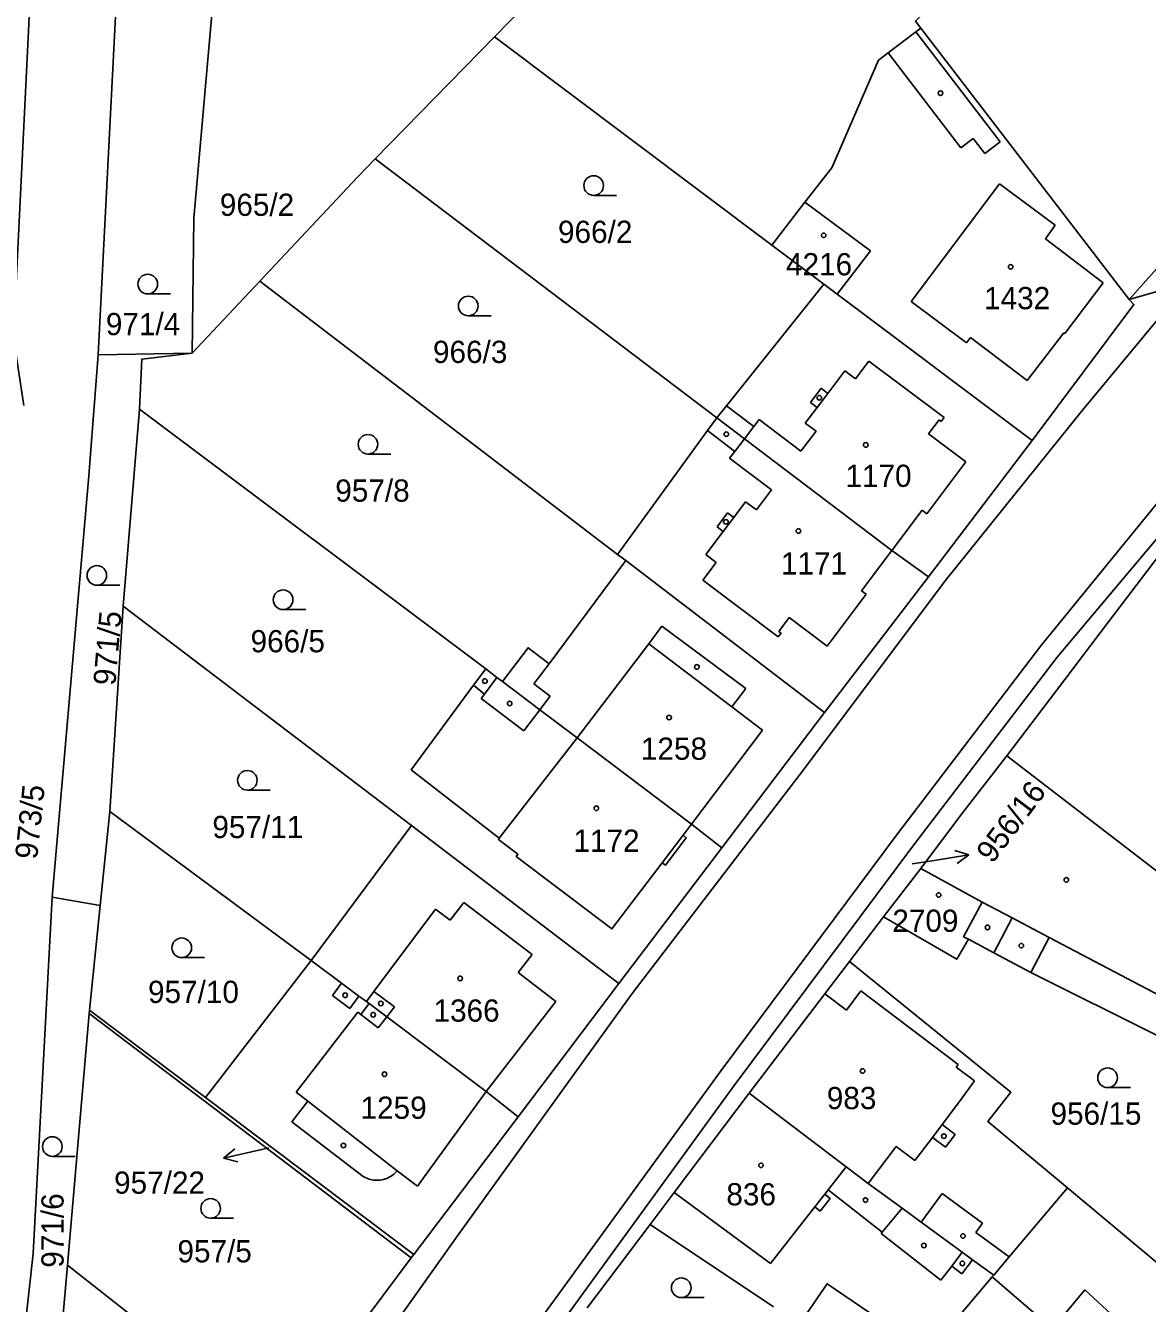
# Model space of a CAD drawing. Extents: x -679220 to -673243, y -1075091 to -1066557.
# Drawn here: x -676535.2 to -676449.4, y -1070682.6 to -1070584.9 of the extents above; entities that cross this region are included whole.
import ezdxf

# ---------------------------------------------------------------- set-up
doc = ezdxf.new("R2010")
doc.units = 0
for name, color, linetype in [('Hranice parcel', 7, 'Continuous'), ('Parcelní čísla', 7, 'Continuous'), ('Pop  PČ popisy', 7, 'Continuous'), ('Vnitřní kresba', 7, 'Continuous'), ('Značky budov', 7, 'Continuous'), ('Značky kultur', 7, 'Continuous')]:
    doc.layers.add(name, color=color, linetype=linetype)

msp = doc.modelspace()

# ---------------------------------------------------------------- linework, layer by layer
at = {"layer": 'Hranice parcel'}
for p, q in [((-676527.39, -1070565.84), (-676529.63, -1070610.07)), ((-676466.72, -1070585.07), (-676450.79, -1070605.83)), ((-676508.44, -1070595.06), (-676499.32, -1070585.74)), ((-676499.32, -1070585.74), (-676478.13, -1070601.66)), ((-676508.44, -1070595.06), (-676482.33, -1070614.87)), ((-676473.52, -1070595.76), (-676475.59, -1070598.37)), ((-676478.13, -1070601.66), (-676475.59, -1070598.37)), ((-676475.59, -1070598.37), (-676470.58, -1070602.1)), ((-676474.13, -1070604.66), (-676478.13, -1070601.66)), ((-676470.58, -1070602.1), (-676473.12, -1070605.42)), ((-676517.27, -1070604.43), (-676522.44, -1070609.94)), ((-676489.91, -1070625.33), (-676517.27, -1070604.43)), ((-676473.12, -1070605.42), (-676474.13, -1070604.66)), ((-676458.2, -1070616.62), (-676473.12, -1070605.42)), ((-676529.63, -1070610.07), (-676522.44, -1070609.94)), ((-676526.48, -1070614.21), (-676527.71, -1070629.28)), ((-676526.48, -1070614.21), (-676500, -1070634.08)), ((-676466.13, -1070627.04), (-676458.2, -1070616.62)), ((-676489.91, -1070625.33), (-676489.29, -1070625.8)), ((-676489.29, -1070625.8), (-676474.08, -1070637.42)), ((-676474.08, -1070637.42), (-676466.13, -1070627.04)), ((-676527.71, -1070629.28), (-676528.73, -1070644.99)), ((-676505.68, -1070646.06), (-676527.71, -1070629.28)), ((-676481.93, -1070647.76), (-676474.08, -1070637.42)), ((-676528.73, -1070644.99), (-676529.47, -1070652.17)), ((-676513.34, -1070656.39), (-676528.73, -1070644.99)), ((-676505.68, -1070646.06), (-676513.34, -1070656.39)), ((-676489.83, -1070658.13), (-676505.68, -1070646.06)), ((-676484.27, -1070645.96), (-676481.93, -1070647.76)), ((-676489.83, -1070658.13), (-676481.93, -1070647.76)), ((-676469.59, -1070653.04), (-676466.73, -1070649.34)), ((-676533.16, -1070651.54), (-676529.47, -1070652.17)), ((-676529.47, -1070652.17), (-676530.3, -1070660.18)), ((-676469.59, -1070653.04), (-676472.17, -1070656.45)), ((-676513.34, -1070656.39), (-676521.42, -1070666.87)), ((-676497.51, -1070668.35), (-676489.83, -1070658.13)), ((-676530.32, -1070660.43), (-676531.99, -1070679.69)), ((-676530.32, -1070660.43), (-676530.3, -1070660.18)), ((-676505.69, -1070679.12), (-676530.32, -1070660.43)), ((-676530.3, -1070660.18), (-676521.42, -1070666.87)), ((-676521.42, -1070666.87), (-676505.5, -1070678.87)), ((-676505.5, -1070678.87), (-676497.51, -1070668.35)), ((-676492.24, -1070682.94), (-676487.41, -1070676.56)), ((-676487.41, -1070676.56), (-676478, -1070682.88)), ((-676515.71, -1070692.48), (-676505.69, -1070679.12)), ((-676505.5, -1070678.87), (-676505.69, -1070679.12)), ((-676466.16, -1070686.36), (-676461.27, -1070680.58)), ((-676461.27, -1070680.58), (-676461.15, -1070680.44))]:
    msp.add_line(p, q, dxfattribs=at)
for points in [[(-676499.32, -1070585.74), (-676487.37, -1070573.5), (-676461.93, -1070548.29)], [(-676461.93, -1070548.29), (-676449.68, -1070566.86), (-676467.12, -1070584.54), (-676466.72, -1070585.07)], [(-676517.72, -1070562.82), (-676517.08, -1070565.59), (-676519.74, -1070575.24), (-676520.61, -1070580.23), (-676522.32, -1070599.6), (-676522.44, -1070609.94)], [(-676534.51, -1070576.48), (-676534.73, -1070580.56), (-676536.12, -1070608.74), (-676535.32, -1070613.94)], [(-676466.72, -1070585.07), (-676467.1, -1070585.35), (-676469.22, -1070586.97), (-676469.96, -1070587.53), (-676473.52, -1070595.76)], [(-676517.27, -1070604.43), (-676509.81, -1070596.47), (-676508.44, -1070595.06)], [(-676450.79, -1070605.83), (-676446.26, -1070604.53), (-676431.26, -1070600.21), (-676424.55, -1070598.28), (-676427.85, -1070601.75), (-676427.18, -1070602.77)], [(-676474.13, -1070604.66), (-676481.59, -1070613.95), (-676482.33, -1070614.87)], [(-676458.2, -1070616.62), (-676450.43, -1070606.2), (-676450.79, -1070605.83)], [(-676522.44, -1070609.94), (-676526.3, -1070610.4), (-676526.48, -1070614.21)], [(-676529.63, -1070610.07), (-676530.34, -1070619.32), (-676533.16, -1070651.54)], [(-676482.33, -1070614.87), (-676483.04, -1070615.85), (-676489.91, -1070625.33)], [(-676482.33, -1070614.87), (-676480.21, -1070616.48), (-676468.94, -1070625.03), (-676466.13, -1070627.04)], [(-676442.37, -1070617.34), (-676445.49, -1070620.34), (-676456.31, -1070633.17), (-676467.27, -1070647.54), (-676480.99, -1070665.94), (-676494.3, -1070684.25), (-676506.41, -1070701.54)], [(-676442.37, -1070617.34), (-676452.37, -1070630.47), (-676456.34, -1070635.73), (-676460.14, -1070640.72), (-676463.68, -1070645.29), (-676466.73, -1070649.34)], [(-676489.29, -1070625.8), (-676495.14, -1070633.68), (-676496.76, -1070632.46), (-676498.71, -1070635.05)], [(-676500, -1070634.08), (-676500.92, -1070635.33), (-676505.71, -1070641.79), (-676498.96, -1070647.02), (-676499.03, -1070647.12), (-676497.53, -1070648.25), (-676497.66, -1070648.42), (-676490.35, -1070653.97), (-676486.5, -1070648.9), (-676486.26, -1070649.09), (-676484.66, -1070646.99), (-676484.91, -1070646.8), (-676484.27, -1070645.96)], [(-676498.71, -1070635.05), (-676499.14, -1070634.73), (-676500, -1070634.08)], [(-676484.27, -1070645.96), (-676493, -1070639.34), (-676495.85, -1070637.2), (-676498.71, -1070635.05)], [(-676466.73, -1070649.34), (-676462.04, -1070651.92), (-676463.45, -1070654.57), (-676463.08, -1070654.74)], [(-676533.16, -1070651.54), (-676534.6, -1070678.8), (-676539.57, -1070723.69), (-676537, -1070723.83)], [(-676463.08, -1070654.74), (-676463.98, -1070656.29), (-676469.59, -1070653.04)], [(-676463.08, -1070654.74), (-676461.13, -1070655.79), (-676458.32, -1070657.31), (-676448.55, -1070662.17), (-676438.52, -1070668.87), (-676441.22, -1070673.02), (-676445.1, -1070678.64)], [(-676497.51, -1070668.35), (-676499.95, -1070666.39), (-676507.56, -1070660.68), (-676508.91, -1070659.68), (-676509.12, -1070659.52), (-676509.69, -1070659.1), (-676511.02, -1070658.12), (-676513.34, -1070656.39)], [(-676472.17, -1070656.45), (-676474.06, -1070658.94), (-676479.84, -1070666.53)], [(-676455.52, -1070673.78), (-676461.6, -1070668.69), (-676459.84, -1070666.46), (-676472.17, -1070656.45)], [(-676479.84, -1070666.53), (-676485.59, -1070674.13), (-676487.41, -1070676.56)], [(-676461.15, -1070680.44), (-676462.76, -1070679.27), (-676463.56, -1070678.68), (-676466.69, -1070676.4), (-676468.15, -1070675.33), (-676470.74, -1070673.43), (-676472.43, -1070672.16), (-676479.84, -1070666.53)], [(-676455.52, -1070673.78), (-676459.98, -1070679.05), (-676461.15, -1070680.44)], [(-676445.1, -1070678.64), (-676447.09, -1070680.8), (-676455.52, -1070673.78)], [(-676531.99, -1070679.69), (-676533.03, -1070691.53), (-676534.43, -1070707.54), (-676533.7, -1070708.05), (-676534.01, -1070709.38), (-676533.62, -1070710.92), (-676532.6, -1070711.91), (-676531.87, -1070712.33), (-676531.64, -1070713.11), (-676529.71, -1070712.54), (-676529.95, -1070711.76), (-676529.32, -1070711.07), (-676528.63, -1070711.55)], [(-676515.71, -1070692.48), (-676525.98, -1070684.41), (-676531.99, -1070679.69)], [(-676476.04, -1070684.22), (-676473.89, -1070681.1), (-676466.16, -1070686.36)], [(-676439.64, -1070698.47), (-676441.6, -1070696.83), (-676452.84, -1070687.66), (-676455.02, -1070685.74), (-676456.65, -1070684.54), (-676461.27, -1070680.58)]]:
    msp.add_lwpolyline(points, dxfattribs=at)
at = {"layer": 'Pop  PČ popisy'}
for p, q in [((-676463.046, -1070648.311), (-676464.113, -1070647.973)), ((-676467.39, -1070649), (-676466.01, -1070648.78)), ((-676466.01, -1070648.78), (-676463.046, -1070648.311)), ((-676463.046, -1070648.311), (-676463.957, -1070648.962)), ((-676520.044, -1070671.505), (-676519.181, -1070670.792)), ((-676517.12, -1070670.83), (-676520.044, -1070671.505)), ((-676520.044, -1070671.505), (-676518.956, -1070671.768)), ((-676516.57, -1070670.71), (-676517.12, -1070670.83))]:
    msp.add_line(p, q, dxfattribs=at)
at = {"layer": 'Vnitřní kresba'}
for p, q in [((-676467.1, -1070585.35), (-676460.66, -1070593.78)), ((-676469.22, -1070586.97), (-676463.67, -1070594.22)), ((-676463.67, -1070594.22), (-676462.73, -1070593.5)), ((-676462.73, -1070593.5), (-676461.83, -1070594.67)), ((-676461.83, -1070594.67), (-676460.66, -1070593.78)), ((-676460.72, -1070596.98), (-676467.47, -1070605.97)), ((-676460.72, -1070596.98), (-676456.46, -1070600.15)), ((-676456.46, -1070600.15), (-676457.19, -1070601.18)), ((-676457.19, -1070601.18), (-676452.77, -1070604.56)), ((-676445.94, -1070600.37), (-676450.79, -1070605.83)), ((-676455.72, -1070608.43), (-676452.77, -1070604.56)), ((-676467.47, -1070605.97), (-676463.24, -1070609.15)), ((-676448.66, -1070607.4), (-676454.37, -1070614.28)), ((-676463.24, -1070609.15), (-676462.92, -1070608.73)), ((-676462.92, -1070608.73), (-676458.58, -1070612.02)), ((-676458.58, -1070612.02), (-676455.8, -1070608.37)), ((-676455.8, -1070608.37), (-676455.72, -1070608.43)), ((-676471.71, -1070611.89), (-676470.7, -1070610.55)), ((-676470.7, -1070610.55), (-676464.94, -1070614.85)), ((-676473.84, -1070613.01), (-676472.53, -1070611.28)), ((-676472.53, -1070611.28), (-676471.71, -1070611.89)), ((-676475.17, -1070613.71), (-676474.35, -1070612.62)), ((-676474.35, -1070612.62), (-676473.84, -1070613.01)), ((-676481.59, -1070613.95), (-676479.5, -1070615.54)), ((-676474.66, -1070614.09), (-676475.17, -1070613.71)), ((-676474.66, -1070614.09), (-676473.84, -1070613.01)), ((-676475.56, -1070615.28), (-676474.66, -1070614.09)), ((-676464.94, -1070614.85), (-676465.17, -1070615.15)), ((-676464.86, -1070627.34), (-676454.37, -1070614.28)), ((-676483.04, -1070615.85), (-676480.95, -1070617.44)), ((-676480.21, -1070616.48), (-676479.5, -1070615.54)), ((-676479.5, -1070615.54), (-676479.09, -1070615.01)), ((-676479.09, -1070615.01), (-676475.9, -1070617.43)), ((-676475.9, -1070617.43), (-676474.74, -1070615.9)), ((-676474.74, -1070615.9), (-676475.56, -1070615.28)), ((-676465.33, -1070615.03), (-676466.13, -1070616.1)), ((-676465.17, -1070615.15), (-676465.33, -1070615.03)), ((-676480.21, -1070616.48), (-676480.95, -1070617.44)), ((-676466.13, -1070616.1), (-676463.28, -1070618.24)), ((-676480.95, -1070617.44), (-676481.35, -1070617.97)), ((-676481.35, -1070617.97), (-676478.15, -1070620.39)), ((-676466.27, -1070622.21), (-676463.28, -1070618.24)), ((-676457.55, -1070632.32), (-676446.97, -1070619.32)), ((-676479.3, -1070621.92), (-676478.15, -1070620.39)), ((-676481.02, -1070622.5), (-676480.12, -1070621.31)), ((-676480.12, -1070621.31), (-676479.3, -1070621.92)), ((-676482.31, -1070623.21), (-676481.5, -1070622.14)), ((-676481.83, -1070623.57), (-676481.02, -1070622.5)), ((-676481.5, -1070622.14), (-676481.02, -1070622.5)), ((-676468.94, -1070625.03), (-676466.63, -1070621.94)), ((-676466.63, -1070621.94), (-676466.27, -1070622.21)), ((-676483.17, -1070625.34), (-676481.83, -1070623.57)), ((-676481.83, -1070623.57), (-676482.31, -1070623.21)), ((-676482.38, -1070625.94), (-676483.17, -1070625.34)), ((-676471.25, -1070628.11), (-676468.94, -1070625.03)), ((-676482.38, -1070625.94), (-676483.4, -1070627.29)), ((-676483.4, -1070627.29), (-676477.63, -1070631.63)), ((-676475.7, -1070641.79), (-676464.86, -1070627.34)), ((-676473.88, -1070632.33), (-676470.9, -1070628.37)), ((-676470.9, -1070628.37), (-676471.25, -1070628.11)), ((-676477.59, -1070631.21), (-676476.79, -1070630.14)), ((-676473.88, -1070632.33), (-676476.79, -1070630.14)), ((-676487.53, -1070632.15), (-676486.54, -1070630.8)), ((-676486.54, -1070630.8), (-676480.11, -1070635.58)), ((-676477.63, -1070631.63), (-676477.41, -1070631.35)), ((-676477.41, -1070631.35), (-676477.59, -1070631.21)), ((-676493, -1070639.34), (-676487.53, -1070632.15)), ((-676487.53, -1070632.15), (-676481.17, -1070636.97)), ((-676468.51, -1070646.69), (-676457.55, -1070632.32)), ((-676495.14, -1070633.68), (-676496.31, -1070635.23)), ((-676500.09, -1070636.01), (-676500.92, -1070635.33)), ((-676499.14, -1070634.73), (-676500.09, -1070636.01)), ((-676496.31, -1070635.23), (-676495.07, -1070636.16)), ((-676500.09, -1070636.01), (-676500.35, -1070636.35)), ((-676500.35, -1070636.35), (-676497.08, -1070638.81)), ((-676495.07, -1070636.16), (-676495.85, -1070637.2)), ((-676480.11, -1070635.58), (-676481.17, -1070636.97)), ((-676497.08, -1070638.81), (-676495.85, -1070637.2)), ((-676481.17, -1070636.97), (-676478.82, -1070638.76)), ((-676493, -1070639.34), (-676498.96, -1070647.02)), ((-676484.27, -1070645.96), (-676478.82, -1070638.76)), ((-676460.14, -1070640.72), (-676448.25, -1070649.87)), ((-676488.81, -1070658.9), (-676475.7, -1070641.79)), ((-676486.5, -1070648.9), (-676484.91, -1070646.8)), ((-676468.51, -1070646.69), (-676482, -1070664.8)), ((-676502.72, -1070653.3), (-676501.68, -1070651.94)), ((-676501.68, -1070651.94), (-676496.45, -1070655.91)), ((-676462.04, -1070651.92), (-676459.73, -1070653.13)), ((-676508.54, -1070658.75), (-676503.84, -1070652.46)), ((-676503.84, -1070652.46), (-676502.72, -1070653.3)), ((-676461.13, -1070655.79), (-676459.73, -1070653.13)), ((-676459.73, -1070653.13), (-676456.9, -1070654.62)), ((-676458.32, -1070657.31), (-676456.9, -1070654.62)), ((-676456.9, -1070654.62), (-676447.93, -1070659.33)), ((-676496.45, -1070655.91), (-676497.51, -1070657.29)), ((-676497.51, -1070657.29), (-676494.63, -1070659.52)), ((-676511.02, -1070658.12), (-676511.71, -1070659.05)), ((-676509.12, -1070659.52), (-676508.54, -1070658.75)), ((-676508.54, -1070658.75), (-676506.98, -1070659.92)), ((-676502.16, -1070677.44), (-676488.81, -1070658.9)), ((-676472.42, -1070660.18), (-676471.3, -1070658.71)), ((-676471.3, -1070658.71), (-676463.88, -1070664.34)), ((-676511.71, -1070659.05), (-676510.39, -1070660.04)), ((-676510.39, -1070660.04), (-676509.69, -1070659.1)), ((-676509.55, -1070660.5), (-676508.91, -1070659.68)), ((-676494.63, -1070659.52), (-676499.95, -1070666.39)), ((-676474.06, -1070658.94), (-676472.42, -1070660.18)), ((-676514.5, -1070666.45), (-676509.77, -1070660.33)), ((-676509.77, -1070660.33), (-676509.55, -1070660.5)), ((-676509.55, -1070660.5), (-676508.21, -1070661.53)), ((-676508.21, -1070661.53), (-676507.56, -1070660.68)), ((-676506.98, -1070659.92), (-676507.56, -1070660.68)), ((-676463.88, -1070664.34), (-676464.03, -1070664.53)), ((-676464.03, -1070664.53), (-676462.63, -1070665.59)), ((-676482, -1070664.8), (-676495.43, -1070683.27)), ((-676462.63, -1070665.59), (-676463.76, -1070667.17)), ((-676514.5, -1070666.45), (-676513.6, -1070667.14)), ((-676499.95, -1070666.39), (-676505.21, -1070673.63)), ((-676513.6, -1070667.14), (-676514.82, -1070668.71)), ((-676513.6, -1070667.14), (-676506.77, -1070672.46)), ((-676465.09, -1070668.93), (-676463.76, -1070667.17)), ((-676514.82, -1070668.71), (-676509.37, -1070672.89)), ((-676465.83, -1070669.91), (-676465.09, -1070668.93)), ((-676465.09, -1070668.93), (-676464.1, -1070669.69)), ((-676470.74, -1070673.43), (-676468.6, -1070670.61)), ((-676468.6, -1070670.61), (-676467.19, -1070671.69)), ((-676467.19, -1070671.69), (-676465.83, -1070669.91)), ((-676464.84, -1070670.66), (-676465.83, -1070669.91)), ((-676464.1, -1070669.69), (-676464.84, -1070670.66)), ((-676505.21, -1070673.63), (-676506.77, -1070672.46)), ((-676473.81, -1070673.92), (-676472.43, -1070672.16)), ((-676485.59, -1070674.13), (-676478.23, -1070679.56)), ((-676474.83, -1070675.22), (-676474.07, -1070674.26)), ((-676474.07, -1070674.26), (-676473.81, -1070673.92)), ((-676473.66, -1070674.59), (-676474.07, -1070674.26)), ((-676473.81, -1070673.92), (-676469.67, -1070677.15)), ((-676466.69, -1070676.4), (-676465.09, -1070674.2)), ((-676465.09, -1070674.2), (-676462.01, -1070676.46)), ((-676478.23, -1070679.56), (-676474.83, -1070675.22)), ((-676474.83, -1070675.22), (-676474.41, -1070675.55)), ((-676474.41, -1070675.55), (-676473.66, -1070674.59)), ((-676469.67, -1070677.15), (-676468.15, -1070675.33)), ((-676462.01, -1070676.46), (-676462.53, -1070677.18)), ((-676515.07, -1070695.63), (-676502.16, -1070677.44)), ((-676469.67, -1070677.15), (-676469.76, -1070677.27)), ((-676469.76, -1070677.27), (-676465.2, -1070680.84)), ((-676462.53, -1070677.18), (-676459.98, -1070679.05)), ((-676464.35, -1070679.75), (-676463.56, -1070678.68)), ((-676463.59, -1070680.34), (-676462.76, -1070679.27)), ((-676465.2, -1070680.84), (-676464.35, -1070679.75)), ((-676464.35, -1070679.75), (-676463.59, -1070680.34))]:
    msp.add_line(p, q, dxfattribs=at)
for points in [[(-676509.37, -1070672.89), (-676509.262, -1070672.952), (-676509.149, -1070673.007), (-676509.034, -1070673.055), (-676508.916, -1070673.096), (-676508.796, -1070673.129), (-676508.674, -1070673.155), (-676508.55, -1070673.174), (-676508.426, -1070673.184), (-676508.301, -1070673.187), (-676508.176, -1070673.182), (-676508.052, -1070673.169), (-676507.928, -1070673.149), (-676507.807, -1070673.121), (-676507.687, -1070673.085), (-676507.569, -1070673.043), (-676507.455, -1070672.993), (-676507.344, -1070672.935), (-676507.237, -1070672.872), (-676507.133, -1070672.801), (-676507.035, -1070672.725), (-676506.941, -1070672.642), (-676506.853, -1070672.554), (-676506.77, -1070672.46)], [(-676456.65, -1070684.54), (-676454.17, -1070681.58), (-676450.52, -1070684.95)]]:
    msp.add_lwpolyline(points, dxfattribs=at)
at = {"layer": 'Značky budov'}
for centre in [(-676465.217, -1070590.049), (-676474.157, -1070600.919), (-676459.857, -1070603.329), (-676474.487, -1070613.339), (-676481.597, -1070616.129), (-676470.937, -1070616.949), (-676481.627, -1070622.829), (-676476.087, -1070623.529), (-676483.847, -1070633.929), (-676500.057, -1070635.009), (-676498.167, -1070636.729), (-676485.977, -1070637.799), (-676491.537, -1070644.739), (-676455.597, -1070650.219), (-676465.357, -1070651.369), (-676461.627, -1070653.849), (-676459.037, -1070655.249), (-676501.947, -1070657.749), (-676510.747, -1070659.039), (-676508.017, -1070659.669), (-676508.607, -1070660.529), (-676471.177, -1070664.829), (-676507.737, -1070665.079), (-676464.957, -1070669.819), (-676510.877, -1070670.529), (-676478.947, -1070672.049), (-676470.957, -1070674.699), (-676463.497, -1070677.449), (-676466.497, -1070678.179), (-676463.547, -1070679.549)]:
    msp.add_circle(centre, 0.175, dxfattribs=at)
at = {"layer": 'Značky kultur'}
for p, q in [((-676491.743, -1070597.86), (-676489.993, -1070597.86)), ((-676525.843, -1070605.397), (-676524.093, -1070605.397)), ((-676501.333, -1070607.07), (-676499.583, -1070607.07)), ((-676509.003, -1070617.65), (-676507.253, -1070617.65)), ((-676529.733, -1070627.68), (-676527.983, -1070627.68)), ((-676515.493, -1070629.54), (-676513.743, -1070629.54)), ((-676518.223, -1070643.35), (-676516.473, -1070643.35)), ((-676523.243, -1070656.16), (-676521.493, -1070656.16)), ((-676452.443, -1070666.1), (-676450.693, -1070666.1)), ((-676533.136, -1070671.359), (-676531.386, -1070671.359)), ((-676521.033, -1070676.09), (-676519.283, -1070676.09)), ((-676485.043, -1070682.16), (-676483.293, -1070682.16))]:
    msp.add_line(p, q, dxfattribs=at)
for centre in [(-676491.743, -1070597.11), (-676525.843, -1070604.647), (-676501.333, -1070606.32), (-676509.003, -1070616.9), (-676529.733, -1070626.93), (-676515.493, -1070628.79), (-676518.223, -1070642.6), (-676523.243, -1070655.41), (-676452.443, -1070665.35), (-676533.136, -1070670.609), (-676521.033, -1070675.34), (-676485.043, -1070681.41)]:
    msp.add_circle(centre, 0.75, dxfattribs=at)

# ---------------------------------------------------------------- texts
at = {"layer": 'Parcelní čísla'}
for s, p in [('965/2', (-676520.332, -1070599.43)), ('966/2', (-676494.47, -1070601.499)), ('4216', (-676477.034, -1070603.979)), ('1432', (-676461.89, -1070606.57)), ('971/4', (-676529.046, -1070608.555)), ('966/3', (-676504.03, -1070610.68)), ('1170', (-676472.49, -1070620.16)), ('957/8', (-676511.5, -1070621.29)), ('1171', (-676477.42, -1070626.86)), ('966/5', (-676517.98, -1070632.81)), ('1258', (-676488.13, -1070641.029)), ('957/11', (-676520.9, -1070647.019)), ('1172', (-676493.29, -1070648.07)), ('2709', (-676468.904, -1070654.19)), ('957/10', (-676525.82, -1070659.63)), ('1366', (-676503.99, -1070661.06)), ('983', (-676473.915, -1070667.749)), ('1259', (-676509.57, -1070668.489)), ('956/15', (-676456.807, -1070668.94)), ('957/22', (-676528.417, -1070674.22)), ('836', (-676481.595, -1070675.11)), ('957/5', (-676523.57, -1070679.47))]:
    msp.add_text(s, height=1.7, dxfattribs=at).set_placement(p)
for s, rotation, p in [('971/5', 85, (-676528.323, -1070635.394)), ('973/5', 84, (-676534.304, -1070648.688)), ('956/16', 53, (-676461.251, -1070649.041)), ('971/6', 90, (-676532.275, -1070679.878))]:
    msp.add_text(s, height=1.7, rotation=rotation, dxfattribs=at).set_placement(p)

doc.saveas('drawing.dxf')
